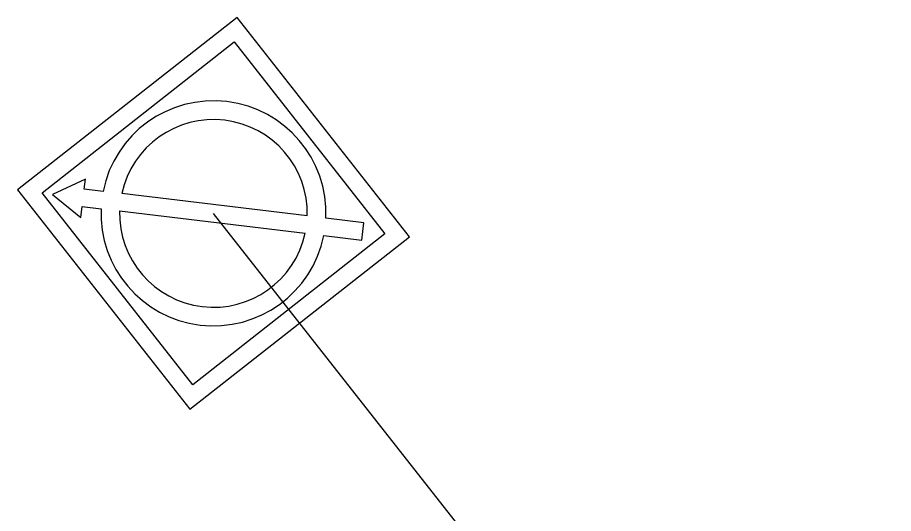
# Model space of a CAD drawing. Extents: x -595129 to -593591, y -1168385 to -1166898.
# Drawn here: x -594636.373 to -594632.795, y -1167368.934 to -1167366.907 of the extents above; entities that cross this region are included whole.
import ezdxf

# ---------------------------------------------------------------- set-up
doc = ezdxf.new("R2010")
doc.units = 0
doc.layers.add('V Odběrné místo', color=7, linetype='Continuous')
doc.layers.add('V Přípojka', color=7, linetype='Continuous')

msp = doc.modelspace()

# ---------------------------------------------------------------- linework, layer by layer
at = {"layer": 'V Odběrné místo'}
for p, q in [((-594635.1895, -1167367.7181), (-594635.9472, -1167367.6266)), ((-594635.9558, -1167367.6978), (-594635.1977, -1167367.789))]:
    msp.add_line(p, q, dxfattribs=at)
for points in [[(-594634.7721, -1167367.804), (-594635.4762, -1167366.9075), (-594636.3728, -1167367.6116), (-594635.6687, -1167368.5081)], [(-594634.8721, -1167367.792), (-594635.6566, -1167368.4081), (-594636.2727, -1167367.6236), (-594635.4883, -1167367.0075)]]:
    msp.add_lwpolyline(points, close=True, dxfattribs=at)
for points in [[(-594636.0235, -1167367.6178), (-594636.1002, -1167367.6086), (-594636.095, -1167367.5679), (-594636.2305, -1167367.631), (-594636.114, -1167367.7251), (-594636.1087, -1167367.6794), (-594636.0316, -1167367.6887)], [(-594635.1218, -1167367.7981), (-594634.9665, -1167367.8167), (-594634.9578, -1167367.7458), (-594635.1129, -1167367.7273)]]:
    msp.add_lwpolyline(points, dxfattribs=at)
for radius, start, end in [(0.46, 357.5669, 168.7221), (0.3834, 358.4576, 167.7781), (0.4596, 177.6176, 348.6717), (0.3835, 178.5083, 347.7811)]:
    msp.add_arc((-594635.5724, -1167367.7078), radius, start, end, dxfattribs=at)
at = {"layer": 'V Přípojka'}
msp.add_lwpolyline([(-594632.7948, -1167371.245), (-594632.8873, -1167371.1268), (-594635.5724, -1167367.7078)], dxfattribs=at)

doc.saveas('drawing.dxf')
